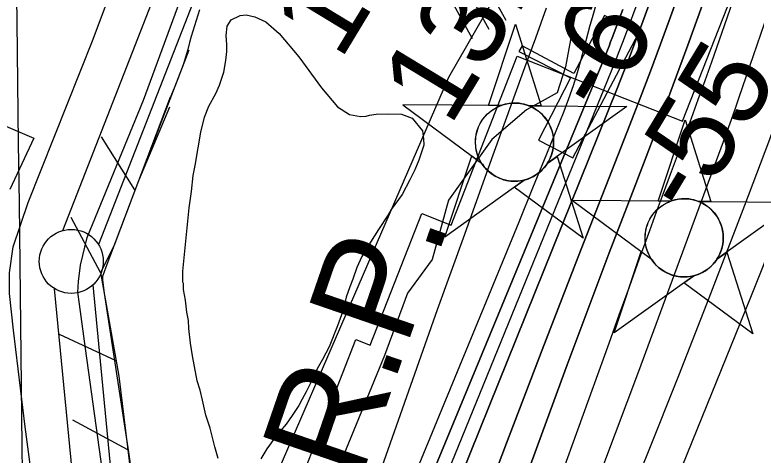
# Model space of a CAD drawing. Extents: x 3683402 to 3721514, y 487807 to 513565.
# Drawn here: x 3708766 to 3709345, y 494549 to 494893 of the extents above; entities that cross this region are included whole.
import ezdxf

# ---------------------------------------------------------------- set-up
doc = ezdxf.new("R2010")
doc.units = 0
for name, color, linetype in [('V-CHAN-DOCK', 7, 'Continuous'), ('V-CHAN-NAID', 7, 'Continuous'), ('V-FLOD-BASE', 7, 'Continuous'), ('V-GRID-MAJR', 7, 'Continuous'), ('V-LEVE-TOET', 7, 'Continuous'), ('V-RIVR-EDGE', 7, 'Continuous'), ('V-RIVR-RANG', 7, 'Continuous'), ('V-ROAD-CNTR', 7, 'Continuous'), ('V-RRAP-FSHR', 7, 'Continuous'), ('V-RRAP-RVMT', 7, 'Continuous'), ('V-SITE-OTLN', 7, 'Continuous'), ('V-SITE-VEGE', 7, 'Continuous'), ('V-SURV-LINE', 7, 'Continuous'), ('V-TOPO-DPTH', 7, 'Continuous'), ('V-TOPO-MAJR', 7, 'Continuous'), ('V-TOPO-MINR', 7, 'Continuous'), ('V-TOPO-WATR', 7, 'Continuous'), ('V-TOPO-WATR-IDEN', 7, 'Continuous')]:
    doc.layers.add(name, color=color, linetype=linetype)

msp = doc.modelspace()

# ---------------------------------------------------------------- linework, layer by layer
at = {"layer": 'V-CHAN-DOCK'}
msp.add_lwpolyline([(3709159.67, 494864.22), (3709199.91, 494843.59), (3709174.98, 494794.95), (3709201.65, 494781.28), (3709253.14, 494878.21), (3709226.5, 494892.36), (3709202.5, 494847.18), (3709162.07, 494868.59), (3709159.67, 494864.22)], dxfattribs=at)
at = {"layer": 'V-CHAN-NAID'}
for points in [[(3709145.36, 494822.02), (3709135.77, 494822.09), (3709156.9, 494885.58), (3709177.12, 494821.8), (3709167.53, 494821.87), (3709165.96, 494822.44), (3709163.86, 494823.06), (3709161.82, 494823.52), (3709159.79, 494823.82), (3709158.62, 494823.94), (3709157.08, 494824.02), (3709155.36, 494824.02), (3709153.99, 494823.95), (3709152.09, 494823.74), (3709150.72, 494823.53), (3709148.94, 494823.14), (3709147.41, 494822.72), (3709146.37, 494822.39)], [(3709145.36, 494822.02), (3709068.87, 494822.57), (3709130.43, 494777.17), (3709129.32, 494779.08), (3709128.51, 494780.7), (3709127.68, 494782.67), (3709126.99, 494784.73), (3709126.62, 494786.05), (3709126.26, 494787.67), (3709126.02, 494789.12), (3709125.83, 494790.72), (3709125.72, 494792.45), (3709125.71, 494794.03), (3709125.81, 494796.11), (3709126, 494797.73), (3709126.39, 494799.93), (3709126.87, 494801.85), (3709127.47, 494803.74), (3709128.13, 494805.42), (3709128.86, 494807.01), (3709129.67, 494808.54), (3709130.73, 494810.28), (3709131.76, 494811.75), (3709132.76, 494813.02), (3709133.76, 494814.16), (3709135.07, 494815.5), (3709136.12, 494816.47), (3709137.84, 494817.86), (3709139.05, 494818.73), (3709140.74, 494819.8), (3709142.47, 494820.75), (3709143.92, 494821.43)], [(3709167.53, 494821.87), (3709244.02, 494821.32), (3709181.82, 494776.8), (3709182.73, 494778.29), (3709183.71, 494780.14), (3709184.43, 494781.72), (3709185.17, 494783.68), (3709185.71, 494785.46), (3709186.11, 494787.1), (3709186.47, 494789.11), (3709186.66, 494790.68), (3709186.78, 494792.89), (3709186.75, 494794.95), (3709186.56, 494797.17), (3709186.29, 494798.93), (3709185.8, 494801.16), (3709185.16, 494803.3), (3709184.41, 494805.28), (3709183.77, 494806.73), (3709182.76, 494808.64), (3709181.7, 494810.36), (3709180.48, 494812.07), (3709179.22, 494813.61), (3709177.95, 494814.97), (3709176.32, 494816.5), (3709174.58, 494817.92), (3709172.89, 494819.09), (3709171, 494820.23), (3709169.53, 494820.99)], [(3709277.95, 494747.31), (3709268.37, 494747.38), (3709289.49, 494810.86), (3709309.72, 494747.08), (3709300.13, 494747.15), (3709298.55, 494747.73), (3709296.46, 494748.35), (3709294.42, 494748.8), (3709292.38, 494749.11), (3709291.22, 494749.22), (3709289.68, 494749.3), (3709287.96, 494749.3), (3709286.59, 494749.23), (3709284.68, 494749.03), (3709283.32, 494748.81), (3709281.53, 494748.43), (3709280, 494748.01), (3709278.97, 494747.68)], [(3709163.79, 494763.9), (3709101.59, 494719.37), (3709122.71, 494782.86), (3709130.43, 494777.17), (3709131.07, 494776.2), (3709132.45, 494774.34), (3709133.66, 494772.93), (3709135.13, 494771.42), (3709136.52, 494770.17), (3709137.97, 494769.02), (3709139.37, 494768.03), (3709141.05, 494766.99), (3709142.77, 494766.08), (3709144.56, 494765.27), (3709146, 494764.72), (3709147.63, 494764.19), (3709149.86, 494763.62), (3709151.39, 494763.34), (3709153.41, 494763.08), (3709154.95, 494762.98), (3709156.81, 494762.95), (3709158.5, 494763.03), (3709160.21, 494763.21), (3709162.11, 494763.52)], [(3709181.82, 494776.8), (3709189.62, 494782.38), (3709209.84, 494718.6), (3709155.99, 494758.32), (3709163.79, 494763.9), (3709165.46, 494764.37), (3709167.07, 494764.93), (3709169.23, 494765.85), (3709170.96, 494766.73), (3709172.83, 494767.84), (3709174.57, 494769.05), (3709176.12, 494770.3), (3709177.41, 494771.47), (3709178.79, 494772.89), (3709179.99, 494774.29), (3709181.11, 494775.76)], [(3709277.95, 494747.31), (3709201.46, 494747.85), (3709263.03, 494702.45), (3709261.92, 494704.36), (3709261.11, 494705.99), (3709260.28, 494707.96), (3709259.58, 494710.01), (3709259.22, 494711.33), (3709258.86, 494712.96), (3709258.61, 494714.41), (3709258.43, 494716), (3709258.32, 494717.74), (3709258.31, 494719.32), (3709258.41, 494721.39), (3709258.6, 494723.01), (3709258.99, 494725.22), (3709259.47, 494727.14), (3709260.07, 494729.03), (3709260.73, 494730.7), (3709261.45, 494732.29), (3709262.27, 494733.83), (3709263.33, 494735.56), (3709264.36, 494737.03), (3709265.36, 494738.3), (3709266.36, 494739.45), (3709267.67, 494740.79), (3709268.72, 494741.75), (3709270.44, 494743.15), (3709271.65, 494744.02), (3709273.34, 494745.09), (3709275.07, 494746.03), (3709276.51, 494746.72)], [(3709300.13, 494747.15), (3709376.62, 494746.61), (3709314.42, 494702.09), (3709315.33, 494703.58), (3709316.31, 494705.42), (3709317.02, 494707.01), (3709317.76, 494708.96), (3709318.31, 494710.75), (3709318.71, 494712.39), (3709319.07, 494714.4), (3709319.25, 494715.97), (3709319.38, 494718.18), (3709319.35, 494720.24), (3709319.16, 494722.46), (3709318.89, 494724.22), (3709318.4, 494726.45), (3709317.76, 494728.59), (3709317.01, 494730.57), (3709316.36, 494732.01), (3709315.36, 494733.93), (3709314.29, 494735.65), (3709313.08, 494737.35), (3709311.82, 494738.89), (3709310.55, 494740.26), (3709308.92, 494741.79), (3709307.17, 494743.2), (3709305.49, 494744.38), (3709303.6, 494745.51), (3709302.13, 494746.27)], [(3709296.39, 494689.18), (3709234.19, 494644.66), (3709255.31, 494708.14), (3709263.03, 494702.45), (3709263.66, 494701.49), (3709265.05, 494699.63), (3709266.26, 494698.21), (3709267.73, 494696.71), (3709269.11, 494695.46), (3709270.57, 494694.3), (3709271.97, 494693.32), (3709273.65, 494692.28), (3709275.36, 494691.37), (3709277.15, 494690.56), (3709278.6, 494690), (3709280.23, 494689.47), (3709282.45, 494688.91), (3709283.99, 494688.62), (3709286.01, 494688.37), (3709287.55, 494688.26), (3709289.41, 494688.24), (3709291.1, 494688.32), (3709292.81, 494688.49), (3709294.71, 494688.8)], [(3709314.42, 494702.09), (3709322.22, 494707.67), (3709342.44, 494643.89), (3709288.59, 494683.6), (3709296.39, 494689.18), (3709298.05, 494689.66), (3709299.67, 494690.22), (3709301.82, 494691.13), (3709303.56, 494692.02), (3709305.43, 494693.13), (3709307.16, 494694.34), (3709308.72, 494695.59), (3709310, 494696.75), (3709311.39, 494698.17), (3709312.59, 494699.58), (3709313.71, 494701.05)]]:
    msp.add_lwpolyline(points, close=True, dxfattribs=at)
for centre in [(3709156.24, 494793.49), (3709288.84, 494718.77)]:
    msp.add_circle(centre, 30.54, dxfattribs=at)
at = {"layer": 'V-FLOD-BASE'}
msp.add_lwpolyline([(3708669.65, 494128.64), (3708699.33, 494173.02), (3708714.94, 494202.47), (3708762.57, 494281.39), (3708813.33, 494360.72), (3708844.18, 494410.19), (3708846.91, 494416.08), (3708848.46, 494421.18), (3708848.45, 494429.02), (3708842.44, 494476.45), (3708820.88, 494632.43), (3708816.08, 494666.92), (3708814.88, 494676.33), (3708815.25, 494684.56), (3708816.79, 494697.5), (3708822.22, 494719.08), (3708866.25, 494826.23), (3708900.13, 494918.44)], dxfattribs=at)
at = {"layer": 'V-GRID-MAJR'}
msp.add_spline([(3708784.11, 493467.74), (3708712.75, 499525.16), (3708641.34, 505585.66), (3708569.94, 511646.18), (3708569.9, 511649.25)], degree=3, dxfattribs=at)
at = {"layer": 'V-LEVE-TOET'}
for points in [[(3708657.04, 494229.81), (3708761.68, 494388.03), (3708774.95, 494411.58), (3708780.4, 494424.13), (3708784.67, 494440.6), (3708786.54, 494475.49), (3708773.76, 494571.1), (3708764.55, 494646.72), (3708761.34, 494675.32), (3708761.3, 494691.39), (3708764.39, 494711.78), (3708776.06, 494746.3), (3708826.69, 494873.81), (3708891.31, 495046.82)], [(3708909.92, 494896.89), (3708903.3, 494876.01), (3708902.16, 494871.31), (3708900.79, 494865.84), (3708897.33, 494854.65), (3708893.42, 494844.33), (3708890.11, 494835.53), (3708887.21, 494828.89)], [(3708671.25, 494089.93), (3708720.73, 494165.93), (3708791.62, 494280.71), (3708864.46, 494394.31), (3708872.64, 494408.02), (3708873.81, 494411.55), (3708873.79, 494418.59), (3708872.99, 494425.23), (3708854.68, 494551.51), (3708835.59, 494675.45), (3708834.39, 494686), (3708834.38, 494688.74), (3708837.1, 494696.18), (3708887.21, 494828.89)]]:
    msp.add_lwpolyline(points, dxfattribs=at)
at = {"layer": 'V-RIVR-EDGE'}
msp.add_lwpolyline([(3709204.66, 494898.55), (3709196.14, 494852.35), (3709189.49, 494831.95), (3709165.44, 494818.81), (3709138.37, 494795.46), (3709104.63, 494748.12), (3709091.91, 494701.92), (3709072.64, 494675.56), (3709054.51, 494626.98), (3709004.38, 494504.63), (3708964.52, 494408.08), (3708936.69, 494324.7), (3708900.51, 494258.16), (3708882.98, 494210.17), (3708875.09, 494174.17), (3708869, 494138.17), (3708853.93, 494113.59), (3708832.86, 494090.23), (3708823.15, 494047.63), (3708810.47, 494018.85), (3708787.57, 493982.89), (3708739.99, 493919.37), (3708703.83, 493863.03)], dxfattribs=at)
at = {"layer": 'V-ROAD-CNTR'}
for points in [[(3708872.04, 495104.86), (3708917.1, 495087.42), (3708958.68, 495061.07), (3709000.86, 495037.59), (3709040.63, 495015.21), (3709075.43, 494992.42), (3709091.01, 494975.14), (3709113.27, 494923.39), (3709136.13, 494881.64)], [(3708967.45, 495073.35), (3709008.19, 495050.68), (3709048.43, 495028.04), (3709085.27, 495003.91), (3709103.81, 494983.34), (3709126.77, 494929.97), (3709149.28, 494888.84)], [(3708956.42, 495045.16), (3708993.54, 495024.5), (3709032.84, 495002.39), (3709065.58, 494980.94), (3709078.21, 494966.94), (3709099.77, 494916.81), (3709122.97, 494874.43)]]:
    msp.add_lwpolyline(points, dxfattribs=at)
at = {"layer": 'V-RRAP-FSHR'}
for p, q in [((3708859.32, 494756.2), (3708833.29, 494797.52)), ((3708832.48, 494691.65), (3708809.51, 494734.74)), ((3708844.84, 494622.75), (3708800.53, 494643.26)), ((3708853.86, 494553.35), (3708810.81, 494576.4))]:
    msp.add_line(p, q, dxfattribs=at)
for points in [[(3709683.94, 497909.33), (3709691.83, 497711.1), (3709672.5, 497425.14), (3709598.29, 496944.22), (3709548.73, 496474.36), (3709447.08, 495946.75), (3709429.93, 495804.15), (3709370.65, 495459.02), (3709316.31, 495264.98), (3709159.8, 494940.18), (3709104.61, 494843.87), (3708890.07, 494349.34), (3708791.12, 494112.62), (3708697.28, 493928.87), (3708618.26, 493803.47), (3708408.84, 493463.38)], [(3708901.52, 494865.44), (3708862.31, 494763.31), (3708842.94, 494712.23), (3708832.49, 494691.66), (3708846.97, 494610.87), (3708858.74, 494512.63), (3708876.89, 494428.88), (3708877.44, 494406.32), (3708853.72, 494371.02), (3708800.15, 494292.68)], [(3708886.44, 494820.73), (3708862.31, 494763.31), (3708842.94, 494712.23), (3708832.49, 494691.66), (3708846.97, 494610.87), (3708858.74, 494512.63), (3708876.89, 494428.88), (3708877.44, 494406.32), (3708853.72, 494371.02), (3708791.09, 494279.44), (3708736.72, 494189.34), (3708700.53, 494136.72), (3708651.14, 494060.82), (3708607.95, 493983.95), (3708567.38, 493920.73), (3708524.94, 493849.82), (3708478.39, 493760.71), (3708401.67, 493623.24), (3708332.18, 493503.6), (3708311.95, 493462.25)]]:
    msp.add_lwpolyline(points, dxfattribs=at)
at = {"layer": 'V-RRAP-RVMT'}
for p, q in [((3709287.61, 494809.9), (3709340.47, 494944.92)), ((3709106.63, 494728.78), (3709158.28, 494860.53)), ((3709158.28, 494860.53), (3709287.61, 494809.9)), ((3709043.41, 494634.88), (3709083.73, 494737.73)), ((3709083.73, 494737.73), (3709106.63, 494728.78)), ((3708988.45, 494527.79), (3709032.11, 494639.34)), ((3709032.11, 494639.34), (3709043.41, 494634.88))]:
    msp.add_line(p, q, dxfattribs=at)
at = {"layer": 'V-SITE-OTLN'}
msp.add_lwpolyline([(3708704.83, 494828.76), (3708780.55, 494796.6), (3708761.79, 494756.43)], dxfattribs=at)
at = {"layer": 'V-SITE-VEGE'}
for points in [[(3708900.11, 494660.75), (3708898.91, 494670.14), (3708897.32, 494678.35), (3708897.31, 494683.04), (3708896.92, 494684.21), (3708896.9, 494692.82), (3708901.86, 494742.11), (3708903.78, 494755.03), (3708904.92, 494767.54), (3708906.46, 494775.37), (3708908.78, 494789.07), (3708911.09, 494801.2), (3708913.8, 494812.94), (3708917.3, 494821.55), (3708922.75, 494831.35), (3708925.47, 494838), (3708928.97, 494848.18), (3708930.51, 494857.18), (3708931.27, 494864.22), (3708931.26, 494869.7), (3708930.85, 494876.74), (3708931.61, 494884.17), (3708934.73, 494888.88), (3708941.76, 494892.41), (3708946.45, 494892.82), (3708953.11, 494891.27), (3708961.72, 494887.38), (3708972.31, 494878.41), (3708987.61, 494860.06), (3709005.27, 494835.86), (3709017.83, 494821.03), (3709027.23, 494815.18), (3709035.83, 494813.64), (3709040.14, 494813.65), (3709042.87, 494814.44), (3709047.96, 494815.24), (3709057.73, 494815.65), (3709067.9, 494815.29), (3709076.12, 494812.18), (3709084.36, 494802.42), (3709085.16, 494796.17), (3709085.18, 494791.08), (3709084.01, 494787.17), (3709081.29, 494779.34), (3709078.18, 494771.9), (3709074.29, 494764.07), (3709068.46, 494752.71), (3709059.88, 494740.95), (3709057.54, 494736.64), (3709049.75, 494725.28), (3709043.52, 494715.48), (3709036.9, 494704.12), (3709033.01, 494695.51), (3709029.9, 494686.51), (3709027.57, 494680.63), (3709024.46, 494672.41), (3709022.91, 494665.76), (3709020.98, 494658.71), (3709017.87, 494650.1), (3709011.26, 494633.65), (3709006.2, 494623.86), (3709001.92, 494616.42), (3708997.25, 494606.24), (3708993.36, 494598.41), (3708990.24, 494592.92), (3708987.52, 494587.83), (3708982.45, 494580), (3708977.78, 494573.33), (3708972.71, 494567.45), (3708968.03, 494561.58), (3708962.57, 494554.13), (3708957.9, 494546.3)], [(3708902.91, 494636.51), (3708901.71, 494647.85), (3708901.3, 494654.11), (3708900.11, 494660.75)], [(3708924.65, 494546.6), (3708921.89, 494555.59), (3708918.33, 494570.05), (3708914.79, 494580.22), (3708912.41, 494591.94), (3708910.43, 494599.76), (3708908.07, 494607.19), (3708904.5, 494626.73), (3708902.91, 494636.51)]]:
    msp.add_lwpolyline(points, dxfattribs=at)
at = {"layer": 'V-SURV-LINE'}
for points in [[(3708803, 494724.48), (3709360.27, 496149.19)], [(3709388.2, 496138.25), (3708830.93, 494713.54)], [(3708819.75, 494440.78), (3708796.68, 494679.08)], [(3708826.54, 494681.97), (3708849.61, 494443.67)]]:
    msp.add_lwpolyline(points, dxfattribs=at)
msp.add_circle((3708809.69, 494700.4), 25, dxfattribs=at)
at = {"layer": 'V-TOPO-DPTH'}
for points in [[(3708984.03, 494110.16), (3709095.28, 494412.55), (3709122.41, 494485.56), (3709149.83, 494558.47), (3709177.71, 494631.2), (3709205.89, 494703.81), (3709246.28, 494806.93), (3709254.41, 494827.93), (3709262.43, 494848.98), (3709270.28, 494870.09), (3709278.02, 494891.24), (3709324.18, 495019.03)], [(3709324.18, 495019.03), (3709278.02, 494891.24), (3709270.28, 494870.09), (3709262.43, 494848.98), (3709254.41, 494827.93), (3709246.28, 494806.93), (3709205.89, 494703.81), (3709177.71, 494631.2), (3709149.83, 494558.47), (3709122.41, 494485.56), (3709095.28, 494412.55), (3708984.03, 494110.16)], [(3708685.41, 493587.44), (3708905.67, 494040.02), (3708918.2, 494066.32), (3708930.44, 494092.76), (3708942.24, 494119.4), (3708953.75, 494146.18), (3709005.19, 494268.68), (3709041.99, 494356.89), (3709078.54, 494445.2), (3709114.69, 494533.68), (3709150.57, 494622.27), (3709236.39, 494835.48), (3709241.07, 494847.27), (3709245.68, 494859.09), (3709250.18, 494870.95), (3709254.61, 494882.84), (3709282.51, 494958.79)], [(3709282.51, 494958.79), (3709254.61, 494882.84), (3709250.18, 494870.95), (3709245.68, 494859.09), (3709241.07, 494847.27), (3709236.39, 494835.48), (3709150.57, 494622.27), (3709114.69, 494533.68), (3709078.54, 494445.2), (3709041.99, 494356.89), (3709005.19, 494268.68), (3708953.75, 494146.18), (3708942.24, 494119.4), (3708930.44, 494092.76), (3708918.2, 494066.32), (3708905.67, 494040.02), (3708685.41, 493587.44)], [(3709040.62, 494193.35), (3709053.72, 494226.88), (3709066.35, 494260.6), (3709078.34, 494293.66), (3709096.64, 494344.04), (3709114.97, 494394.41), (3709133.34, 494444.76), (3709151.74, 494495.11), (3709181.2, 494575.59), (3709197.39, 494619.48), (3709213.73, 494663.31), (3709230.3, 494707.06), (3709247.02, 494750.75), (3709256.93, 494776.45), (3709268.68, 494807.3), (3709280.27, 494838.21), (3709291.61, 494869.21), (3709302.78, 494900.27)], [(3709302.78, 494900.27), (3709291.61, 494869.21), (3709280.27, 494838.21), (3709268.68, 494807.3), (3709256.93, 494776.45), (3709247.02, 494750.75), (3709230.3, 494707.06), (3709213.73, 494663.31), (3709197.39, 494619.48), (3709181.2, 494575.59), (3709151.74, 494495.11), (3709133.34, 494444.76), (3709114.97, 494394.41), (3709096.64, 494344.04), (3709078.34, 494293.66), (3709066.35, 494260.6), (3709053.72, 494226.88), (3709040.62, 494193.35)], [(3709240.8, 494897.13), (3709232.56, 494875.06), (3709231.32, 494871.79), (3709230.06, 494868.52), (3709228.76, 494865.28), (3709227.44, 494862.04), (3709049.74, 494432.7), (3709026.94, 494377.87), (3709004.02, 494323.07), (3708980.94, 494268.35), (3708957.74, 494213.68), (3708924.89, 494136.59), (3708917.86, 494120.58), (3708910.6, 494104.68), (3708902.99, 494088.95), (3708895.15, 494073.32), (3708814.26, 493916.43), (3708798.44, 493886.98), (3708781.99, 493857.89), (3708555.75, 493465.09)], [(3708555.75, 493465.09), (3708781.99, 493857.89), (3708798.44, 493886.98), (3708814.26, 493916.43), (3708895.15, 494073.32), (3708902.99, 494088.95), (3708910.6, 494104.68), (3708917.86, 494120.58), (3708924.89, 494136.59), (3708957.74, 494213.68), (3708980.94, 494268.35), (3709004.02, 494323.07), (3709026.94, 494377.87), (3709049.74, 494432.7), (3709227.44, 494862.04), (3709228.76, 494865.28), (3709230.06, 494868.52), (3709231.32, 494871.79), (3709232.56, 494875.06), (3709240.8, 494897.13)], [(3709180.83, 494898.14), (3709172.47, 494874.77), (3709164.05, 494851.43), (3709138.25, 494780.36), (3709116.98, 494721.46), (3709095.85, 494662.51), (3709074.93, 494603.49), (3709054.14, 494544.42), (3709018.34, 494442.15), (3709003.26, 494399.86), (3708987.86, 494357.69), (3708971.97, 494315.7), (3708955.76, 494273.83), (3708937.58, 494227.68), (3708930.14, 494209.01)]]:
    msp.add_lwpolyline(points, dxfattribs=at)
at = {"layer": 'V-TOPO-MAJR'}
msp.add_lwpolyline([(3709407.45, 495135.02), (3709310.08, 494856.02), (3709304.88, 494841.3), (3709299.6, 494826.62), (3709294.2, 494811.98), (3709288.72, 494797.36), (3709283.22, 494782.76), (3709277.75, 494768.14), (3709272.34, 494753.5), (3709266.97, 494738.85), (3709261.65, 494724.24), (3709253.66, 494702.27), (3709245.68, 494680.29), (3709237.73, 494658.31), (3709229.79, 494636.32), (3709156.54, 494433.23), (3709132.59, 494368.69), (3709107.86, 494304.45), (3709081.97, 494240.68), (3709055.3, 494177.21)], dxfattribs=at)
at = {"layer": 'V-TOPO-MINR'}
for points in [[(3709491.28, 495077.11), (3709397.48, 494818.66), (3709389.81, 494797.79), (3709382.01, 494776.97), (3709374.03, 494756.22), (3709365.93, 494735.51), (3709357.72, 494714.85), (3709349.46, 494694.21), (3709341.15, 494673.58), (3709332.8, 494652.98), (3709302.5, 494578.48), (3709279.07, 494520.6), (3709255.79, 494462.66), (3709232.72, 494404.63), (3709209.78, 494346.55), (3709160.5, 494221.08)], [(3709265.34, 495062.03), (3709216.86, 494890.47), (3709215.19, 494884.49), (3709213.54, 494878.5), (3709211.93, 494872.5), (3709210.34, 494866.5), (3709208.08, 494857.85), (3709205.18, 494847.59), (3709202.02, 494837.41), (3709198.47, 494827.36), (3709194.65, 494817.4), (3709181.12, 494784.07), (3709170.31, 494757.52), (3709159.47, 494730.98), (3709148.6, 494704.46), (3709137.69, 494677.95), (3708995.17, 494332.45), (3708979.77, 494295.33), (3708964.27, 494258.25), (3708948.61, 494221.24)], [(3709324.18, 495019.03), (3709278.02, 494891.24), (3709270.28, 494870.09), (3709262.43, 494848.98), (3709254.41, 494827.93), (3709246.28, 494806.93), (3709205.89, 494703.81), (3709177.71, 494631.2), (3709149.83, 494558.47), (3709122.41, 494485.56), (3709095.28, 494412.55), (3708984.03, 494110.16)], [(3709282.51, 494958.79), (3709254.61, 494882.84), (3709250.18, 494870.95), (3709245.68, 494859.09), (3709241.07, 494847.27), (3709236.39, 494835.48), (3709150.57, 494622.27), (3709114.69, 494533.68), (3709078.54, 494445.2), (3709041.99, 494356.89), (3709005.19, 494268.68), (3708953.75, 494146.18), (3708942.24, 494119.4), (3708930.44, 494092.76), (3708918.2, 494066.32), (3708905.67, 494040.02), (3708685.41, 493587.44)], [(3709407.72, 494942.6), (3709372.53, 494843.04), (3709363.64, 494818.23), (3709354.61, 494793.46), (3709345.36, 494768.77), (3709335.98, 494744.13), (3709308.03, 494671.71), (3709284.3, 494611.01), (3709260.23, 494550.44), (3709235.64, 494490.08), (3709210.71, 494429.87), (3709051.06, 494049)], [(3709261.66, 494928.14), (3709243.41, 494878.87), (3709240.6, 494871.37), (3709237.73, 494863.89), (3709234.78, 494856.44), (3709231.79, 494849.01), (3709101.16, 494528.98), (3709071.63, 494457.03), (3709041.92, 494385.15), (3709011.94, 494313.38), (3708981.78, 494241.69), (3708939.34, 494141.37), (3708930.06, 494119.99), (3708920.51, 494098.73), (3708910.55, 494077.66), (3708900.32, 494056.71), (3708756.12, 493768.26), (3708746.17, 493748.98), (3708581.8, 493465.39)], [(3709360.09, 494910.95), (3709351.43, 494885.98), (3709342.81, 494860.99), (3709331.61, 494828.46), (3709328.57, 494819.74), (3709325.5, 494811.04), (3709322.38, 494802.36), (3709319.21, 494793.7), (3709253.03, 494614.37), (3709216.54, 494517.58), (3709179.16, 494421.13), (3709140.45, 494325.22), (3709100.84, 494229.65), (3709044.51, 494096.33), (3709032.3, 494067.74), (3709019.95, 494039.21), (3709007.39, 494010.77), (3708994.7, 493982.39), (3708989.95, 493971.88), (3708974.97, 493938.22), (3708960.25, 493904.44), (3708945.92, 493870.49)], [(3709302.78, 494900.27), (3709291.61, 494869.21), (3709280.27, 494838.21), (3709268.68, 494807.3), (3709256.93, 494776.45), (3709247.02, 494750.75), (3709230.3, 494707.06), (3709213.73, 494663.31), (3709197.39, 494619.48), (3709181.2, 494575.59), (3709151.74, 494495.11), (3709133.34, 494444.76), (3709114.97, 494394.41), (3709096.64, 494344.04), (3709078.34, 494293.66), (3709066.35, 494260.6), (3709053.72, 494226.88), (3709040.62, 494193.35)], [(3709240.8, 494897.13), (3709232.56, 494875.06), (3709231.32, 494871.79), (3709230.06, 494868.52), (3709228.76, 494865.28), (3709227.44, 494862.04), (3709049.74, 494432.7), (3709026.94, 494377.87), (3709004.02, 494323.07), (3708980.94, 494268.35), (3708957.74, 494213.68), (3708924.89, 494136.59), (3708917.86, 494120.58), (3708910.6, 494104.68), (3708902.99, 494088.95), (3708895.15, 494073.32), (3708814.26, 493916.43), (3708798.44, 493886.98), (3708781.99, 493857.89), (3708555.75, 493465.09)]]:
    msp.add_lwpolyline(points, dxfattribs=at)
at = {"layer": 'V-TOPO-WATR'}
msp.add_lwpolyline([(3709180.83, 494898.14), (3709172.47, 494874.77), (3709164.05, 494851.43), (3709138.25, 494780.36), (3709116.98, 494721.46), (3709095.85, 494662.51), (3709074.93, 494603.49), (3709054.14, 494544.42), (3709018.34, 494442.15), (3709003.26, 494399.86), (3708987.86, 494357.69), (3708971.97, 494315.7), (3708955.76, 494273.83), (3708937.58, 494227.68), (3708930.14, 494209.01)], dxfattribs=at)

# ---------------------------------------------------------------- texts
at = {"layer": 'V-RIVR-RANG'}
for s, p in [('13.8', (3709019.95, 494856.4)), ('13.3', (3709105.62, 494804.82)), ('-6', (3709227.22, 494812.57)), ('-55', (3709295.94, 494733))]:
    msp.add_text(s, height=67, rotation=58.79833, dxfattribs=at).set_placement(p)
at = {"layer": 'V-TOPO-WATR-IDEN'}
msp.add_text('L.W.R.P.', height=83, rotation=70.96453, dxfattribs=at).set_placement((3708960.97, 494311.98))

doc.saveas('drawing.dxf')
